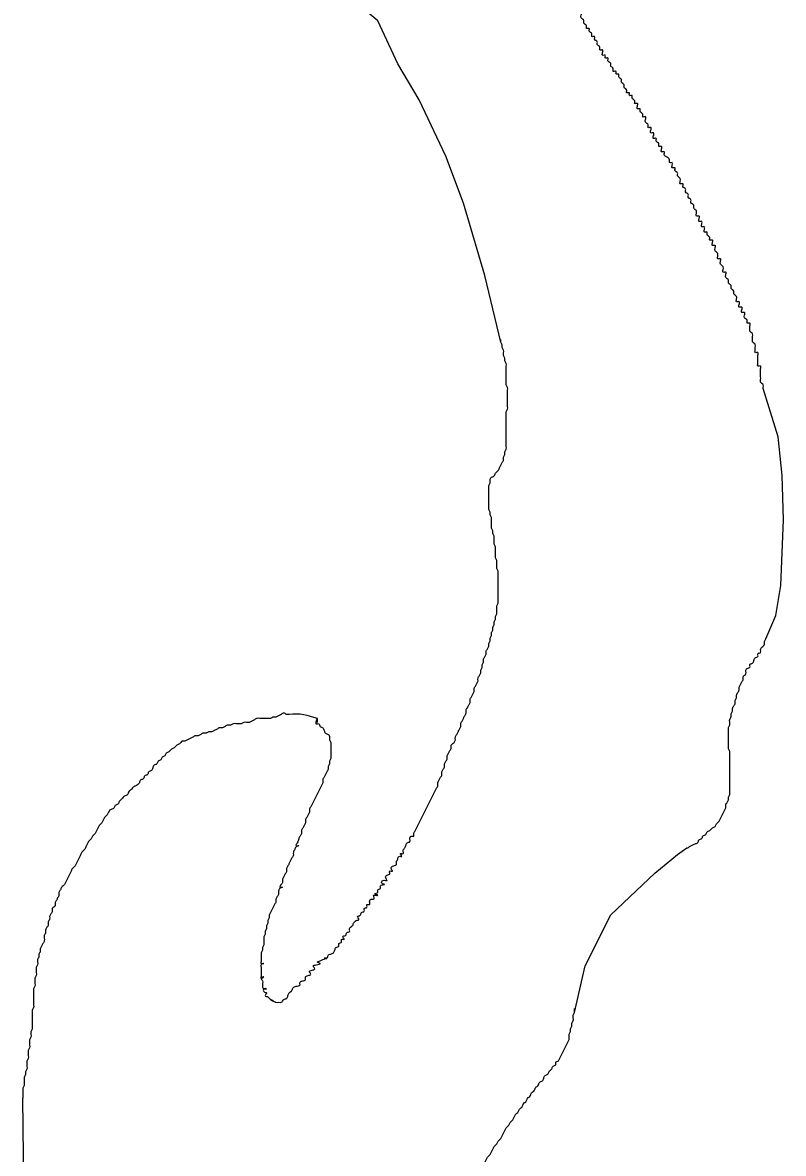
# Model space of a CAD drawing. Extents: x 813775 to 1157140, y 1757555 to 1979907.
# Drawn here: x 1030240 to 1031825, y 1809872 to 1812229 of the extents above; entities that cross this region are included whole.
import ezdxf

# ---------------------------------------------------------------- set-up
doc = ezdxf.new("R2010")
doc.units = 0
doc.layers.add('Level 9', color=7, linetype='Continuous')

msp = doc.modelspace()

# ---------------------------------------------------------------- linework, layer by layer
at = {"layer": 'Level 9'}
msp.add_line((1030240.4, 1809991.9), (1030240.4, 1809987.3), dxfattribs=at)
for points in [[(1031236.2, 1811563), (1031202.8, 1811702.1), (1031158.1, 1811852.8), (1031121.9, 1811950.4), (1031066.1, 1812067.6), (1031021.4, 1812143), (1030979.6, 1812232.3), (1030904.3, 1812296.5), (1030845.5, 1812361.5)], [(1031788.5, 1810944.3), (1031809.4, 1810993.3), (1031819.2, 1811056.1), (1031824.8, 1811192.9), (1031822, 1811285), (1031813.6, 1811365.9), (1031782.9, 1811466.4)], [(1031389.6, 1810165.7), (1031412, 1810263.4), (1031465, 1810369.4), (1031557, 1810456), (1031604.4, 1810495), (1031624, 1810509)], [(1030243.2, 1809745.2), (1030240.4, 1809987.3)]]:
    msp.add_lwpolyline(points, dxfattribs=at)
for points in [[(1031593.3, 1811937.3), (1031587.7, 1811937.3), (1031587.7, 1811942.9), (1031582.1, 1811948.5), (1031576.5, 1811954), (1031576.5, 1811959.6), (1031571, 1811959.6), (1031571, 1811965.2), (1031571, 1811970.8), (1031565.4, 1811970.8), (1031565.4, 1811976.4), (1031559.8, 1811982), (1031559.8, 1811987.5), (1031554.2, 1811987.5), (1031554.2, 1811993.1), (1031554.2, 1811998.7), (1031548.6, 1811998.7), (1031548.6, 1812004.3), (1031548.6, 1812009.9), (1031543.1, 1812009.9), (1031543.1, 1812015.4), (1031537.5, 1812021), (1031537.5, 1812026.6), (1031537.5, 1812032.2), (1031531.9, 1812032.2), (1031531.9, 1812037.8), (1031526.3, 1812043.4), (1031526.3, 1812048.9), (1031520.7, 1812048.9), (1031520.7, 1812054.5), (1031520.7, 1812060.1), (1031515.2, 1812060.1), (1031515.2, 1812065.7), (1031509.6, 1812071.3), (1031509.6, 1812076.8), (1031504, 1812076.8), (1031504, 1812082.4), (1031498.4, 1812082.4), (1031498.4, 1812088), (1031492.9, 1812093.6), (1031492.9, 1812099.2), (1031487.3, 1812104.7), (1031487.3, 1812110.3), (1031481.7, 1812115.9), (1031481.7, 1812121.5), (1031476.1, 1812121.5), (1031476.1, 1812127.1), (1031470.5, 1812127.1), (1031470.5, 1812132.7), (1031465, 1812138.2), (1031465, 1812143.8), (1031459.4, 1812149.4), (1031459.4, 1812155), (1031453.8, 1812155), (1031453.8, 1812160.6), (1031448.2, 1812160.6), (1031448.2, 1812166.1), (1031448.2, 1812171.7), (1031442.6, 1812171.7), (1031442.6, 1812177.3), (1031437.1, 1812182.9), (1031437.1, 1812188.5), (1031431.5, 1812194.1), (1031431.5, 1812199.6), (1031425.9, 1812199.6), (1031425.9, 1812205.2), (1031420.3, 1812210.8), (1031420.3, 1812216.4), (1031414.7, 1812216.4), (1031414.7, 1812222), (1031409.2, 1812227.5), (1031409.2, 1812233.1), (1031403.6, 1812238.7), (1031403.6, 1812244.3), (1031403.6, 1812249.9), (1031398, 1812249.9), (1031398, 1812255.4), (1031392.4, 1812255.4), (1031392.4, 1812261), (1031386.9, 1812266.6), (1031386.9, 1812272.2), (1031381.3, 1812272.2), (1031381.3, 1812277.8), (1031375.7, 1812283.4), (1031375.7, 1812288.9), (1031370.1, 1812288.9), (1031370.1, 1812294.5), (1031370.1, 1812300.1), (1031364.5, 1812300.1), (1031364.5, 1812305.7), (1031364.5, 1812311.3)], [(1031771.8, 1811518.7), (1031771.8, 1811524.3), (1031771.8, 1811529.9), (1031771.8, 1811535.4), (1031771.8, 1811541), (1031766.2, 1811541), (1031766.2, 1811546.6), (1031766.2, 1811552.2), (1031766.2, 1811557.8), (1031760.6, 1811563.3), (1031760.6, 1811568.9), (1031760.6, 1811574.5), (1031760.6, 1811580.1), (1031755.1, 1811585.7), (1031755.1, 1811591.3), (1031755.1, 1811596.8), (1031755.1, 1811602.4), (1031749.5, 1811602.4), (1031749.5, 1811608), (1031743.9, 1811613.6), (1031743.9, 1811619.2), (1031743.9, 1811624.7), (1031738.3, 1811624.7), (1031738.3, 1811630.3), (1031738.3, 1811635.9), (1031732.7, 1811635.9), (1031732.7, 1811641.5), (1031732.7, 1811647.1), (1031727.2, 1811647.1), (1031727.2, 1811652.7), (1031727.2, 1811658.2), (1031721.6, 1811663.8), (1031721.6, 1811669.4), (1031716, 1811675), (1031716, 1811680.6), (1031710.4, 1811686.1), (1031710.4, 1811691.7), (1031704.8, 1811697.3), (1031704.8, 1811702.9), (1031704.8, 1811708.5), (1031699.3, 1811708.5), (1031699.3, 1811714), (1031699.3, 1811719.6), (1031693.7, 1811725.2), (1031693.7, 1811730.8), (1031693.7, 1811736.4), (1031688.1, 1811736.4), (1031688.1, 1811742), (1031688.1, 1811747.5), (1031682.5, 1811753.1), (1031682.5, 1811758.7), (1031682.5, 1811764.3), (1031677, 1811764.3), (1031677, 1811769.9), (1031677, 1811775.4), (1031671.4, 1811775.4), (1031671.4, 1811781), (1031665.8, 1811786.6), (1031665.8, 1811792.2), (1031660.2, 1811792.2), (1031660.2, 1811797.8), (1031660.2, 1811803.3), (1031654.6, 1811803.3), (1031654.6, 1811808.9), (1031654.6, 1811814.5), (1031649.1, 1811814.5), (1031649.1, 1811820.1), (1031649.1, 1811825.7), (1031643.5, 1811825.7), (1031643.5, 1811831.3), (1031643.5, 1811836.8), (1031637.9, 1811842.4), (1031637.9, 1811848), (1031632.3, 1811853.6), (1031632.3, 1811859.2), (1031626.7, 1811864.7), (1031626.7, 1811870.3), (1031621.2, 1811875.9), (1031621.2, 1811881.5), (1031615.6, 1811887.1), (1031615.6, 1811892.7), (1031610, 1811892.7), (1031610, 1811898.2), (1031610, 1811903.8), (1031604.4, 1811909.4), (1031604.4, 1811915), (1031598.8, 1811920.6), (1031598.8, 1811926.1), (1031593.3, 1811926.1), (1031593.3, 1811931.7), (1031593.3, 1811937.3)], [(1031247.4, 1811356.5), (1031247.4, 1811362.1), (1031247.4, 1811367.7), (1031247.4, 1811373.3), (1031247.4, 1811378.9), (1031247.4, 1811384.4), (1031247.4, 1811390), (1031247.4, 1811395.6), (1031247.4, 1811401.2), (1031247.4, 1811406.8), (1031247.4, 1811412.3), (1031247.4, 1811417.9), (1031250.2, 1811423.5), (1031250.2, 1811429.1), (1031250.2, 1811434.7), (1031250.2, 1811440.3), (1031250.2, 1811445.8), (1031250.2, 1811451.4), (1031250.2, 1811457), (1031250.2, 1811462.6), (1031250.2, 1811468.2), (1031247.4, 1811473.7), (1031247.4, 1811479.3), (1031247.4, 1811484.9), (1031247.4, 1811490.5), (1031247.4, 1811496.1), (1031247.4, 1811501.7), (1031247.4, 1811507.2), (1031247.4, 1811512.8), (1031247.4, 1811518.4), (1031244.6, 1811524), (1031244.6, 1811529.6), (1031241.8, 1811535.1), (1031241.8, 1811540.7), (1031241.8, 1811546.3), (1031239, 1811551.9), (1031239, 1811557.5), (1031236.2, 1811563), (1031236.2, 1811568.6)], [(1031782.9, 1811466.4), (1031782.9, 1811468.5), (1031782.9, 1811474), (1031777.4, 1811479.6), (1031777.4, 1811485.2), (1031777.4, 1811490.8), (1031777.4, 1811496.4), (1031777.4, 1811502), (1031777.4, 1811507.5), (1031777.4, 1811513.1), (1031771.8, 1811513.1), (1031771.8, 1811518.7)], [(1031188.8, 1810857), (1031188.8, 1810862.6), (1031191.6, 1810868.2), (1031194.4, 1810873.7), (1031194.4, 1810879.3), (1031197.2, 1810884.9), (1031197.2, 1810890.5), (1031200, 1810896.1), (1031200, 1810901.6), (1031202.8, 1810907.2), (1031205.5, 1810912.8), (1031205.5, 1810918.4), (1031208.3, 1810924), (1031211.1, 1810929.6), (1031211.1, 1810935.1), (1031213.9, 1810940.7), (1031213.9, 1810946.3), (1031216.7, 1810951.9), (1031216.7, 1810957.5), (1031219.5, 1810963), (1031219.5, 1810968.6), (1031222.3, 1810974.2), (1031222.3, 1810979.8), (1031225.1, 1810985.4), (1031225.1, 1810990.9), (1031227.9, 1810996.5), (1031227.9, 1811002.1), (1031227.9, 1811007.7), (1031227.9, 1811013.3), (1031230.7, 1811018.9), (1031230.7, 1811024.4), (1031230.7, 1811030), (1031230.7, 1811035.6), (1031230.7, 1811041.2), (1031230.7, 1811046.8), (1031230.7, 1811052.3), (1031230.7, 1811057.9), (1031230.7, 1811063.5), (1031230.7, 1811069.1), (1031230.7, 1811074.7), (1031230.7, 1811080.3), (1031230.7, 1811085.8), (1031227.9, 1811091.4), (1031227.9, 1811097), (1031227.9, 1811102.6), (1031227.9, 1811108.2), (1031225.1, 1811113.7), (1031225.1, 1811119.3), (1031225.1, 1811124.9), (1031225.1, 1811130.5), (1031225.1, 1811136.1), (1031222.3, 1811141.6), (1031222.3, 1811147.2), (1031222.3, 1811152.8), (1031222.3, 1811158.4), (1031219.5, 1811164), (1031219.5, 1811169.6), (1031216.7, 1811175.1), (1031216.7, 1811180.7), (1031216.7, 1811186.3), (1031216.7, 1811191.9), (1031216.7, 1811197.5), (1031213.9, 1811203), (1031213.9, 1811208.6), (1031211.1, 1811214.2), (1031211.1, 1811219.8), (1031211.1, 1811225.4), (1031211.1, 1811231), (1031211.1, 1811236.5), (1031211.1, 1811242.1), (1031211.1, 1811247.7), (1031211.1, 1811253.3), (1031211.1, 1811258.9), (1031211.1, 1811264.4), (1031213.9, 1811270), (1031213.9, 1811275.6), (1031216.7, 1811281.2), (1031222.3, 1811284), (1031225.1, 1811289.6), (1031230.7, 1811295.1), (1031233.4, 1811300.7), (1031236.2, 1811306.3), (1031239, 1811311.9), (1031241.8, 1811317.5), (1031241.8, 1811323), (1031244.6, 1811328.6), (1031244.6, 1811334.2), (1031247.4, 1811339.8), (1031247.4, 1811345.4), (1031247.4, 1811351), (1031247.4, 1811356.5)], [(1031713.2, 1810698.8), (1031713.2, 1810704.3), (1031713.2, 1810709.9), (1031710.4, 1810715.5), (1031710.4, 1810721.1), (1031710.4, 1810726.7), (1031710.4, 1810732.2), (1031710.4, 1810737.8), (1031710.4, 1810743.4), (1031710.4, 1810749), (1031710.4, 1810754.6), (1031710.4, 1810760.1), (1031713.2, 1810765.7), (1031713.2, 1810771.3), (1031713.2, 1810776.9), (1031716, 1810782.5), (1031716, 1810788.1), (1031718.8, 1810793.6), (1031718.8, 1810799.2), (1031721.6, 1810804.8), (1031724.4, 1810810.4), (1031724.4, 1810816), (1031727.2, 1810821.5), (1031727.2, 1810827.1), (1031729.9, 1810832.7), (1031732.7, 1810838.3), (1031732.7, 1810843.9), (1031735.5, 1810849.5), (1031738.3, 1810855), (1031741.1, 1810860.6), (1031741.1, 1810866.2), (1031746.7, 1810871.8), (1031746.7, 1810877.4), (1031749.5, 1810882.9), (1031755.1, 1810885.7), (1031755.1, 1810891.3), (1031760.6, 1810894.1), (1031763.4, 1810899.7), (1031766.2, 1810905.3), (1031771.8, 1810908.1), (1031771.8, 1810913.6), (1031777.4, 1810916.4), (1031777.4, 1810922), (1031780.2, 1810927.6), (1031785.7, 1810933.2), (1031785.7, 1810938.8), (1031788.5, 1810944.3)], [(1030971.2, 1810410.5), (1030979.6, 1810410.5), (1030974, 1810413.3), (1030979.6, 1810416.1), (1030979.6, 1810421.6), (1030985.2, 1810424.4), (1030985.2, 1810430), (1030993.6, 1810432.8), (1030988, 1810435.6), (1030990.8, 1810441.2), (1030999.1, 1810441.2), (1030996.3, 1810446.8), (1030999.1, 1810452.3), (1031004.7, 1810455.1), (1031004.7, 1810460.7), (1031010.3, 1810460.7), (1031007.5, 1810466.3), (1031013.1, 1810471.9), (1031018.7, 1810474.7), (1031018.7, 1810480.2), (1031021.4, 1810485.8), (1031024.2, 1810491.4), (1031029.8, 1810491.4), (1031027, 1810497), (1031032.6, 1810497), (1031032.6, 1810502.6), (1031035.4, 1810508.2), (1031038.2, 1810513.7), (1031041, 1810519.3), (1031046.6, 1810522.1), (1031046.6, 1810527.7), (1031049.3, 1810533.3), (1031054.9, 1810533.3), (1031054.9, 1810538.9), (1031057.7, 1810544.4), (1031060.5, 1810550), (1031063.3, 1810555.6), (1031066.1, 1810561.2), (1031068.9, 1810566.8), (1031071.7, 1810572.3), (1031074.4, 1810577.9), (1031077.2, 1810583.5), (1031080, 1810589.1), (1031082.8, 1810594.7), (1031085.6, 1810600.2), (1031088.4, 1810605.8), (1031091.2, 1810611.4), (1031094, 1810617), (1031096.8, 1810622.6), (1031099.6, 1810628.2), (1031102.3, 1810633.7), (1031105.1, 1810639.3), (1031105.1, 1810644.9), (1031107.9, 1810650.5), (1031110.7, 1810656.1), (1031113.5, 1810661.6), (1031113.5, 1810667.2), (1031116.3, 1810672.8), (1031119.1, 1810678.4), (1031119.1, 1810684), (1031121.9, 1810689.6), (1031124.7, 1810695.1), (1031124.7, 1810700.7), (1031127.4, 1810706.3), (1031130.2, 1810711.9), (1031133, 1810717.5), (1031133, 1810723), (1031138.6, 1810728.6), (1031141.4, 1810734.2), (1031141.4, 1810739.8), (1031144.2, 1810745.4), (1031147, 1810750.9), (1031149.8, 1810756.5), (1031152.5, 1810762.1), (1031152.5, 1810767.7), (1031155.3, 1810773.3), (1031158.1, 1810778.9), (1031160.9, 1810784.4), (1031163.7, 1810790), (1031163.7, 1810795.6), (1031166.5, 1810801.2), (1031169.3, 1810806.8), (1031172.1, 1810812.3), (1031172.1, 1810817.9), (1031174.9, 1810823.5), (1031177.7, 1810829.1), (1031180.4, 1810834.7), (1031180.4, 1810840.2), (1031183.2, 1810845.8), (1031186, 1810851.4), (1031188.8, 1810857)], [(1030854.1, 1810778.9), (1030795.5, 1810787.2), (1030789.9, 1810787.2), (1030784.4, 1810790), (1030778.8, 1810787.2), (1030773.2, 1810784.4), (1030767.6, 1810781.6), (1030762, 1810781.6), (1030756.5, 1810778.9), (1030750.9, 1810778.9), (1030745.3, 1810778.9), (1030739.7, 1810778.9), (1030734.1, 1810778.9), (1030728.6, 1810778.9), (1030723, 1810776.1), (1030717.4, 1810773.3), (1030711.8, 1810770.5), (1030706.2, 1810770.5), (1030700.7, 1810770.5), (1030695.1, 1810767.7), (1030689.5, 1810767.7), (1030683.9, 1810767.7), (1030678.4, 1810767.7), (1030672.8, 1810764.9), (1030667.2, 1810764.9), (1030661.6, 1810762.1), (1030656, 1810759.3), (1030650.5, 1810759.3), (1030644.9, 1810756.5), (1030639.3, 1810753.7), (1030633.7, 1810750.9), (1030628.1, 1810750.9), (1030622.6, 1810748.2), (1030617, 1810748.2), (1030611.4, 1810745.4), (1030605.8, 1810742.6), (1030600.3, 1810742.6), (1030594.7, 1810739.8), (1030589.1, 1810737), (1030583.5, 1810734.2), (1030577.9, 1810731.4), (1030572.4, 1810731.4), (1030566.8, 1810725.8), (1030561.2, 1810723), (1030555.6, 1810717.5), (1030550, 1810714.7), (1030544.5, 1810709.1), (1030538.9, 1810706.3), (1030536.1, 1810700.7), (1030530.5, 1810697.9), (1030527.7, 1810692.3), (1030522.2, 1810689.6), (1030519.4, 1810684), (1030513.8, 1810681.2), (1030511, 1810675.6), (1030508.2, 1810670), (1030502.6, 1810667.2), (1030499.8, 1810661.6), (1030494.3, 1810658.9), (1030491.5, 1810653.3), (1030485.9, 1810650.5), (1030483.1, 1810644.9), (1030477.5, 1810639.3), (1030471.9, 1810636.5), (1030466.4, 1810630.9), (1030460.8, 1810625.4), (1030458, 1810619.8), (1030452.4, 1810617), (1030446.8, 1810611.4), (1030441.3, 1810605.8), (1030438.5, 1810600.2), (1030432.9, 1810597.5), (1030430.1, 1810591.9), (1030424.5, 1810589.1), (1030418.9, 1810583.5), (1030416.2, 1810577.9), (1030410.6, 1810572.3), (1030407.8, 1810566.8), (1030405, 1810561.2), (1030399.4, 1810555.6), (1030396.6, 1810550), (1030393.8, 1810544.4), (1030391, 1810538.9), (1030385.5, 1810533.3), (1030382.7, 1810527.7), (1030377.1, 1810522.1), (1030374.3, 1810516.5), (1030371.5, 1810510.9), (1030368.7, 1810505.4), (1030363.2, 1810499.8), (1030360.4, 1810494.2)], [(1030854.1, 1810770.5), (1030854.1, 1810778.9), (1030851.3, 1810773.3), (1030851.3, 1810767.7), (1030856.9, 1810767.7), (1030859.7, 1810762.1), (1030865.2, 1810759.3), (1030868, 1810753.7), (1030870.8, 1810748.2), (1030876.4, 1810745.4), (1030879.2, 1810739.8), (1030879.2, 1810734.2), (1030882, 1810728.6), (1030882, 1810723), (1030882, 1810717.5), (1030882, 1810711.9), (1030882, 1810706.3), (1030882, 1810700.7), (1030882, 1810695.1), (1030879.2, 1810689.6), (1030879.2, 1810684), (1030876.4, 1810678.4), (1030876.4, 1810672.8), (1030873.6, 1810667.2), (1030870.8, 1810661.6), (1030868, 1810656.1), (1030865.2, 1810650.5), (1030865.2, 1810644.9), (1030862.5, 1810639.3), (1030859.7, 1810633.7), (1030856.9, 1810628.2), (1030854.1, 1810622.6), (1030851.3, 1810617), (1030848.5, 1810611.4), (1030845.7, 1810605.8), (1030842.9, 1810600.2), (1030840.1, 1810594.7), (1030837.3, 1810589.1), (1030837.3, 1810583.5), (1030834.6, 1810577.9), (1030831.8, 1810572.3), (1030829, 1810566.8), (1030829, 1810561.2), (1030826.2, 1810555.6), (1030823.4, 1810550), (1030820.6, 1810544.4), (1030820.6, 1810538.9), (1030817.8, 1810533.3), (1030815, 1810527.7), (1030812.2, 1810519.3), (1030809.5, 1810513.7), (1030815, 1810513.7), (1030809.5, 1810510.9), (1030806.7, 1810505.4), (1030803.9, 1810499.8), (1030803.9, 1810494.2), (1030801.1, 1810488.6), (1030798.3, 1810483), (1030795.5, 1810477.5), (1030792.7, 1810471.9), (1030789.9, 1810466.3), (1030789.9, 1810460.7), (1030787.1, 1810455.1), (1030784.4, 1810449.5), (1030781.6, 1810444), (1030781.6, 1810438.4), (1030778.8, 1810432.8), (1030776, 1810427.2), (1030781.6, 1810427.2), (1030776, 1810424.4), (1030773.2, 1810418.9), (1030773.2, 1810413.3), (1030770.4, 1810407.7), (1030767.6, 1810402.1), (1030767.6, 1810396.5), (1030764.8, 1810390.9), (1030762, 1810385.4), (1030759.2, 1810379.8), (1030756.5, 1810374.2), (1030753.7, 1810368.6), (1030753.7, 1810363), (1030750.9, 1810357.5), (1030750.9, 1810351.9), (1030748.1, 1810346.3), (1030748.1, 1810340.7), (1030745.3, 1810335.1), (1030745.3, 1810329.5), (1030742.5, 1810324), (1030742.5, 1810318.4), (1030742.5, 1810312.8), (1030742.5, 1810307.2)], [(1031623.9, 1810509), (1031624, 1810509), (1031629.5, 1810511.8), (1031635.1, 1810514.6), (1031640.7, 1810517.4), (1031646.3, 1810520.1), (1031649.1, 1810525.7), (1031654.6, 1810528.5), (1031657.4, 1810534.1), (1031663, 1810536.9), (1031665.8, 1810542.5), (1031671.4, 1810545.3), (1031677, 1810550.8), (1031682.5, 1810553.6), (1031685.3, 1810559.2), (1031690.9, 1810564.8), (1031693.7, 1810570.4), (1031696.5, 1810576), (1031699.3, 1810581.5), (1031702.1, 1810587.1), (1031704.8, 1810592.7), (1031704.8, 1810598.3), (1031707.6, 1810603.9), (1031710.4, 1810609.4), (1031710.4, 1810615), (1031713.2, 1810620.6), (1031713.2, 1810626.2), (1031713.2, 1810631.8), (1031713.2, 1810637.4), (1031713.2, 1810642.9), (1031713.2, 1810648.5), (1031713.2, 1810654.1), (1031713.2, 1810659.7), (1031713.2, 1810665.3), (1031713.2, 1810670.8), (1031713.2, 1810676.4), (1031713.2, 1810682), (1031713.2, 1810687.6), (1031713.2, 1810693.2), (1031713.2, 1810698.8)], [(1030360.4, 1810494.2), (1030357.6, 1810488.6), (1030354.8, 1810483), (1030352, 1810477.5), (1030349.2, 1810471.9), (1030343.6, 1810466.3), (1030340.8, 1810460.7), (1030338.1, 1810455.1), (1030335.3, 1810449.5), (1030332.5, 1810444), (1030329.7, 1810438.4), (1030326.9, 1810432.8), (1030321.3, 1810427.2), (1030318.5, 1810421.6), (1030315.7, 1810416.1), (1030315.7, 1810410.5), (1030312.9, 1810404.9), (1030310.2, 1810399.3), (1030307.4, 1810393.7), (1030307.4, 1810388.2), (1030301.8, 1810382.6), (1030301.8, 1810377), (1030299, 1810371.4), (1030296.2, 1810365.8), (1030296.2, 1810360.2), (1030293.4, 1810354.7), (1030293.4, 1810349.1), (1030290.6, 1810343.5), (1030287.8, 1810337.9), (1030287.8, 1810332.3), (1030285.1, 1810326.8), (1030285.1, 1810321.2), (1030285.1, 1810315.6), (1030282.3, 1810310), (1030279.5, 1810304.4), (1030276.7, 1810298.8), (1030276.7, 1810293.3), (1030273.9, 1810287.7), (1030273.9, 1810282.1), (1030271.1, 1810276.5), (1030271.1, 1810270.9), (1030271.1, 1810265.4), (1030268.3, 1810259.8), (1030268.3, 1810254.2), (1030268.3, 1810248.6), (1030268.3, 1810243), (1030265.5, 1810237.5), (1030265.5, 1810231.9), (1030265.5, 1810226.3), (1030265.5, 1810220.7), (1030262.7, 1810215.1), (1030262.7, 1810209.5), (1030262.7, 1810204), (1030262.7, 1810198.4), (1030262.7, 1810192.8), (1030262.7, 1810187.2), (1030262.7, 1810181.6), (1030262.7, 1810176.1), (1030259.9, 1810170.5), (1030259.9, 1810164.9), (1030259.9, 1810159.3), (1030259.9, 1810153.7), (1030259.9, 1810148.2), (1030259.9, 1810142.6), (1030259.9, 1810137), (1030259.9, 1810131.4), (1030257.2, 1810125.8), (1030257.2, 1810120.2), (1030257.2, 1810114.7), (1030254.4, 1810109.1), (1030254.4, 1810103.5), (1030254.4, 1810097.9), (1030254.4, 1810092.3), (1030251.6, 1810086.8), (1030251.6, 1810081.2), (1030251.6, 1810075.6), (1030251.6, 1810070), (1030248.8, 1810064.4), (1030248.8, 1810058.8), (1030248.8, 1810053.3), (1030248.8, 1810047.7), (1030246, 1810042.1), (1030246, 1810036.5), (1030243.2, 1810030.9), (1030243.2, 1810025.4), (1030243.2, 1810019.8), (1030243.2, 1810014.2), (1030240.4, 1810008.6), (1030240.4, 1810003), (1030240.4, 1809997.5), (1030240.4, 1809991.9)], [(1030742.5, 1810307.2), (1030739.7, 1810301.6), (1030739.7, 1810296.1), (1030736.9, 1810290.5), (1030736.9, 1810284.9), (1030736.9, 1810279.3), (1030736.9, 1810273.7), (1030736.9, 1810268.2), (1030742.5, 1810268.2), (1030736.9, 1810265.4), (1030736.9, 1810259.8), (1030736.9, 1810254.2), (1030736.9, 1810248.6), (1030736.9, 1810243), (1030736.9, 1810237.5), (1030742.5, 1810240.2), (1030736.9, 1810237.5), (1030739.7, 1810231.9), (1030739.7, 1810226.3), (1030739.7, 1810220.7), (1030742.5, 1810215.1), (1030748.1, 1810215.1), (1030742.5, 1810215.1), (1030742.5, 1810209.5), (1030748.1, 1810206.8), (1030745.3, 1810201.2), (1030750.9, 1810198.4), (1030756.5, 1810192.8), (1030762, 1810190), (1030756.5, 1810192.8), (1030762, 1810190), (1030767.6, 1810187.2), (1030773.2, 1810187.2), (1030778.8, 1810187.2), (1030784.4, 1810192.8), (1030789.9, 1810195.6), (1030792.7, 1810201.2), (1030795.5, 1810206.8), (1030801.1, 1810212.3), (1030803.9, 1810217.9), (1030809.5, 1810220.7), (1030817.8, 1810223.5), (1030817.8, 1810229.1), (1030823.4, 1810231.9), (1030829, 1810234.7), (1030829, 1810240.2), (1030834.6, 1810243), (1030840.1, 1810245.8), (1030837.3, 1810251.4), (1030842.9, 1810254.2), (1030848.5, 1810257), (1030845.7, 1810262.6), (1030851.3, 1810265.4), (1030859.7, 1810268.2), (1030854.1, 1810270.9), (1030859.7, 1810273.7), (1030865.2, 1810276.5), (1030873.6, 1810279.3), (1030868, 1810279.3), (1030873.6, 1810279.3), (1030876.4, 1810284.9), (1030882, 1810287.7), (1030887.6, 1810290.5), (1030890.3, 1810296.1), (1030893.1, 1810301.6), (1030898.7, 1810304.4), (1030898.7, 1810310), (1030904.3, 1810312.8), (1030904.3, 1810318.4), (1030909.9, 1810318.4), (1030907.1, 1810324), (1030912.7, 1810326.8), (1030915.5, 1810332.3), (1030921, 1810335.1), (1030921, 1810340.7), (1030926.6, 1810346.3), (1030929.4, 1810351.9), (1030935, 1810357.5), (1030940.6, 1810360.2), (1030937.8, 1810365.8), (1030943.3, 1810368.6), (1030946.1, 1810374.2), (1030951.7, 1810377), (1030951.7, 1810382.6), (1030957.3, 1810385.4), (1030957.3, 1810390.9), (1030962.9, 1810390.9), (1030962.9, 1810396.5), (1030965.7, 1810402.1), (1030971.2, 1810402.1), (1030971.2, 1810410.5)], [(1031183.2, 1809825.3), (1031188.8, 1809830.8), (1031191.6, 1809836.4), (1031194.4, 1809842), (1031200, 1809847.6), (1031202.8, 1809853.2), (1031205.5, 1809858.7), (1031208.3, 1809864.3), (1031213.9, 1809869.9), (1031216.7, 1809875.5), (1031219.5, 1809881.1), (1031222.3, 1809886.7), (1031227.9, 1809892.2), (1031230.7, 1809897.8), (1031236.2, 1809903.4), (1031239, 1809909), (1031241.8, 1809914.6), (1031244.6, 1809920.1), (1031247.4, 1809925.7), (1031253, 1809931.3), (1031255.8, 1809936.9), (1031261.3, 1809942.5), (1031264.1, 1809948), (1031266.9, 1809953.6), (1031272.5, 1809959.2), (1031275.3, 1809964.8), (1031280.9, 1809970.4), (1031283.6, 1809976), (1031289.2, 1809981.5), (1031292, 1809987.1), (1031297.6, 1809992.7), (1031300.4, 1809998.3), (1031306, 1810003.9), (1031308.8, 1810009.4), (1031314.3, 1810015), (1031317.1, 1810020.6), (1031322.7, 1810023.4), (1031325.5, 1810029), (1031328.3, 1810034.6), (1031333.9, 1810037.4), (1031336.6, 1810042.9), (1031342.2, 1810048.5), (1031345, 1810054.1), (1031350.6, 1810056.9), (1031350.6, 1810062.5), (1031356.2, 1810065.3), (1031359, 1810070.8), (1031361.8, 1810076.4), (1031364.5, 1810082), (1031367.3, 1810087.6), (1031370.1, 1810093.2), (1031372.9, 1810098.7), (1031375.7, 1810104.3), (1031378.5, 1810109.9), (1031378.5, 1810115.5), (1031378.5, 1810121.1), (1031381.3, 1810126.7), (1031381.3, 1810132.2), (1031384.1, 1810137.8), (1031384.1, 1810143.4), (1031386.9, 1810149), (1031386.9, 1810154.6), (1031386.9, 1810160.1), (1031389.6, 1810165.7), (1031389.6, 1810171.3), (1031389.6, 1810174.1)]]:
    msp.add_spline(points, degree=3, dxfattribs=at)

doc.saveas('drawing.dxf')
